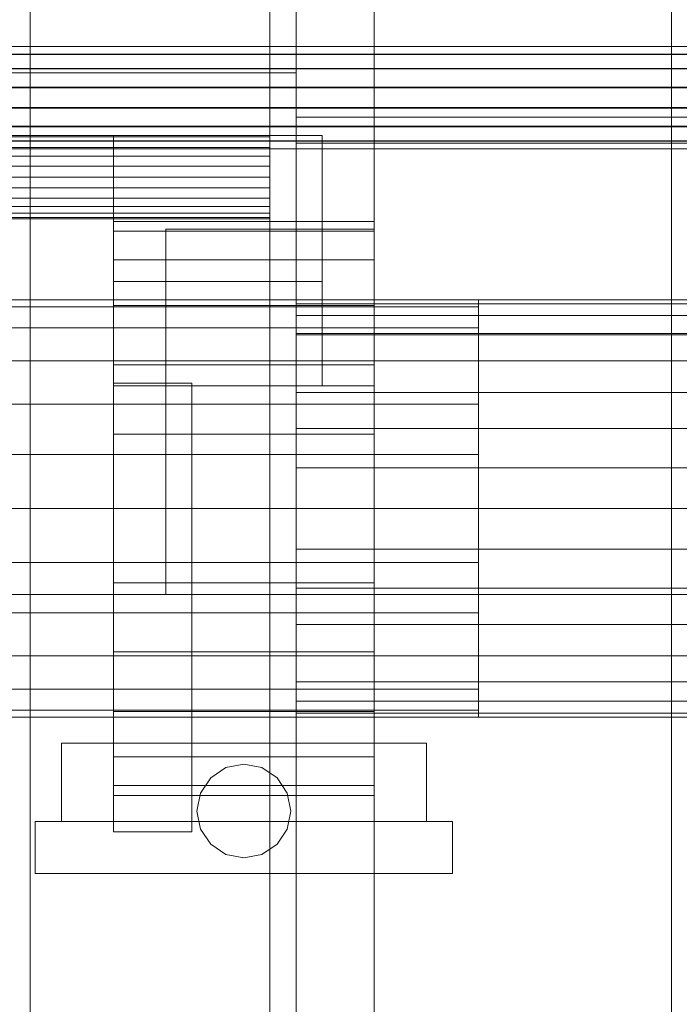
# Model space of a CAD drawing. Header units: millimetres. Extents: x -4395 to 65662, y -65530 to 6847.
# Tile 388 of 656: x 1272 to 1398, y -34729 to -34540. Entities that reach past the tile are written whole.
import ezdxf

# ---------------------------------------------------------------- set-up
doc = ezdxf.new("R2010")
doc.units = ezdxf.units.MM
doc.layers.add('frontal_C03', color=7, linetype='Continuous', lineweight=0)
doc.layers.add('frontal_secador', color=7, linetype='Continuous', lineweight=0)

msp = doc.modelspace()

# ---------------------------------------------------------------- linework, layer by layer
at = {"layer": 'frontal_C03'}
for p, q in [((1274, -32645.272), (1274, -35234.965)), ((1274, -35335.139), (1274, -32745.445)), ((1516, -34544.938), (-1476, -34544.938)), ((1516, -34544.965), (-1476, -34544.965)), ((1516, -34546.407), (-1476, -34546.407)), ((1516, -34546.483), (-1476, -34546.483)), ((1516, -34549.147), (-1476, -34549.147)), ((1516, -34549.26), (-1476, -34549.26)), ((1516, -34552.742), (-1476, -34552.742)), ((-1476, -34552.875), (1516, -34552.875)), ((1516, -34556.643), (-1476, -34556.643)), ((1516, -34556.777), (-1476, -34556.777)), ((1516, -34560.258), (-1476, -34560.258)), ((1516, -34560.371), (-1476, -34560.371)), ((1516, -34563.036), (-1476, -34563.036)), ((1516, -34563.112), (-1476, -34563.112)), ((1516, -34564.554), (-1476, -34564.554)), ((1516, -34564.58), (-1476, -34564.58))]:
    msp.add_line(p, q, dxfattribs=at)
at = {"layer": 'frontal_secador'}
for p, q in [((1340, -36000), (1340, -33000)), ((1320, -35980), (1320, -33075)), ((1325, -36000), (1325, -33075)), ((1325, -34600), (1325, -33075)), ((1325, -35980), (1325, -33075)), ((1397, -35940), (1397, -33075)), ((1325, -34558.5), (1325, -34508.5)), ((1255, -34550), (1320, -34550)), ((1320, -34550), (1325, -34550)), ((1320, -35200), (1320, -34550)), ((1325, -35200), (1325, -34550)), ((1325, -34558.5), (2125, -34558.5)), ((1325, -34563.5), (1325, -34558.5)), ((1320, -34562), (-1320, -34562)), ((1320, -34562.273), (-1320, -34562.273)), ((1290, -34562), (1330, -34562)), ((1290, -34590), (1290, -34562)), ((1320, -34562.273), (1320, -34562)), ((1320, -34563.072), (1320, -34562.273)), ((1330, -34590), (1330, -34562)), ((1320, -34563.072), (-1320, -34563.072)), ((1320, -34564.343), (-1320, -34564.343)), ((1320, -34564.343), (1320, -34563.072)), ((1320, -34566), (1320, -34564.343)), ((1325, -34563.5), (2125, -34563.5)), ((1320, -34566), (-1320, -34566)), ((1320, -34567.929), (1320, -34566)), ((1320, -34567.929), (-1320, -34567.929)), ((1320, -34570), (1320, -34567.929)), ((-1320, -34570), (1320, -34570)), ((1320, -34572.071), (1320, -34570)), ((1320, -34572.071), (-1320, -34572.071)), ((1320, -34572.071), (1320, -34574)), ((1320, -34574), (-1320, -34574)), ((1320, -34575.657), (-1320, -34575.657)), ((1320, -34574), (1320, -34575.657)), ((1320, -34575.657), (1320, -34576.928)), ((1320, -34576.928), (-1320, -34576.928)), ((1320, -34576.928), (1320, -34577.727)), ((1320, -34577.727), (-1320, -34577.727)), ((1320, -34578), (-1320, -34578)), ((1290, -34580.374), (1290, -34578.5)), ((1340, -34578.5), (1290, -34578.5)), ((1320, -34577.727), (1320, -34578)), ((1340, -34580.374), (1340, -34578.5)), ((1290, -34585.869), (1290, -34580.374)), ((1340, -34580.374), (1290, -34580.374)), ((1300, -34580), (1340, -34580)), ((1300, -34610), (1300, -34580)), ((1340, -34610), (1340, -34580)), ((1340, -34585.869), (1340, -34580.374)), ((1290, -34594.609), (1290, -34585.869)), ((1340, -34585.869), (1290, -34585.869)), ((1340, -34594.609), (1340, -34585.869)), ((1290, -34590), (1330, -34590)), ((1290, -34610), (1290, -34590)), ((1330, -34610), (1330, -34590)), ((1360, -34593.5), (-1360, -34593.5)), ((1290, -34606), (1290, -34594.609)), ((1340, -34594.609), (1290, -34594.609)), ((1325, -34594.269), (1325, -34593.5)), ((1430, -34593.5), (1325, -34593.5)), ((1325, -34596.545), (1325, -34594.269)), ((1430, -34594.269), (1325, -34594.269)), ((1340, -34606), (1340, -34594.609)), ((1360, -34594.863), (1360, -34593.5)), ((1360, -34594.863), (-1360, -34594.863)), ((1325, -34600.241), (1325, -34596.545)), ((1430, -34596.545), (1325, -34596.545)), ((1360, -34598.859), (1360, -34594.863)), ((1360, -34598.859), (-1360, -34598.859)), ((1325, -34600), (1400, -34600)), ((1325, -34605.216), (1325, -34600.241)), ((1430, -34600.241), (1325, -34600.241)), ((1360, -34605.216), (1360, -34598.859)), ((1360, -34605.216), (-1360, -34605.216)), ((1325, -34611.277), (1325, -34605.216)), ((1430, -34605.216), (1325, -34605.216)), ((1360, -34613.5), (1360, -34605.216)), ((1290, -34619.265), (1290, -34606)), ((1340, -34606), (1290, -34606)), ((1340, -34619.265), (1340, -34606)), ((1290, -34609.5), (1305, -34609.5)), ((1290, -34695.5), (1290, -34609.5)), ((1305, -34695.5), (1305, -34609.5)), ((1290, -34610), (1330, -34610)), ((1300, -34610), (1340, -34610)), ((1300, -34650), (1300, -34610)), ((1325, -34618.193), (1325, -34611.277)), ((1430, -34611.277), (1325, -34611.277)), ((1340, -34650), (1340, -34610)), ((1360, -34613.5), (-1360, -34613.5)), ((1360, -34623.147), (1360, -34613.5)), ((1325, -34625.696), (1325, -34618.193)), ((1430, -34618.193), (1325, -34618.193)), ((1290, -34633.5), (1290, -34619.265)), ((1340, -34619.265), (1290, -34619.265)), ((1340, -34633.5), (1340, -34619.265)), ((1360, -34623.147), (-1360, -34623.147)), ((1360, -34633.5), (1360, -34623.147)), ((1325, -34633.5), (1325, -34625.696)), ((1430, -34625.696), (1325, -34625.696)), ((-1360, -34633.5), (1360, -34633.5)), ((1290, -34633.5), (1290, -34647.735)), ((1290, -34633.5), (1340, -34633.5)), ((1325, -34633.5), (1325, -34641.304)), ((1325, -34633.5), (1430, -34633.5)), ((1340, -34647.735), (1340, -34633.5)), ((1360, -34643.853), (1360, -34633.5)), ((1325, -34641.304), (1325, -34648.807)), ((1430, -34641.304), (1325, -34641.304)), ((1360, -34643.853), (-1360, -34643.853)), ((1360, -34643.853), (1360, -34653.5)), ((1290, -34647.735), (1290, -34661)), ((1340, -34647.735), (1290, -34647.735)), ((1325, -34648.807), (1325, -34655.723)), ((1430, -34648.807), (1325, -34648.807)), ((1340, -34647.735), (1340, -34661)), ((-1400, -34650), (1400, -34650)), ((1250, -34650), (1400, -34650)), ((1300, -34650), (1340, -34650)), ((1360, -34653.5), (-1360, -34653.5)), ((1360, -34653.5), (1360, -34661.784)), ((1325, -34655.723), (1325, -34661.784)), ((1430, -34655.723), (1325, -34655.723)), ((1360, -34661.784), (-1360, -34661.784)), ((1290, -34661), (1290, -34672.391)), ((1340, -34661), (1290, -34661)), ((1325, -34661.784), (1325, -34666.759)), ((1430, -34661.784), (1325, -34661.784)), ((1340, -34661), (1340, -34672.391)), ((1360, -34661.784), (1360, -34668.141)), ((1360, -34668.141), (-1360, -34668.141)), ((1325, -34666.759), (1325, -34670.455)), ((1430, -34666.759), (1325, -34666.759)), ((1360, -34668.141), (1360, -34672.137)), ((1325, -34670.455), (1325, -34672.731)), ((1430, -34670.455), (1325, -34670.455)), ((1360, -34672.137), (-1360, -34672.137)), ((1360, -34673.5), (-1360, -34673.5)), ((1290, -34672.391), (1290, -34681.131)), ((1340, -34672.391), (1290, -34672.391)), ((1325, -34672.731), (1325, -34673.5)), ((1430, -34672.731), (1325, -34672.731)), ((1430, -34673.5), (1325, -34673.5)), ((1340, -34672.391), (1340, -34681.131)), ((1360, -34672.137), (1360, -34673.5)), ((1280, -34678.5), (1350, -34678.5)), ((1280, -34693.5), (1280, -34678.5)), ((1350, -34693.5), (1350, -34678.5)), ((1290, -34681.131), (1290, -34686.626)), ((1340, -34681.131), (1290, -34681.131)), ((1340, -34681.131), (1340, -34686.626)), ((1308.636, -34685.136), (1311.556, -34683.185)), ((1311.556, -34683.185), (1315, -34682.5)), ((1315, -34682.5), (1318.444, -34683.185)), ((1318.444, -34683.185), (1321.364, -34685.136)), ((1306.685, -34688.056), (1308.636, -34685.136)), ((1321.364, -34685.136), (1323.315, -34688.056)), ((1290, -34686.626), (1290, -34688.5)), ((1340, -34686.626), (1290, -34686.626)), ((1340, -34686.626), (1340, -34688.5)), ((1340, -34688.5), (1290, -34688.5)), ((1306, -34691.5), (1306.685, -34688.056)), ((1323.315, -34688.056), (1324, -34691.5)), ((1306.685, -34694.944), (1306, -34691.5)), ((1324, -34691.5), (1323.315, -34694.944)), ((1275, -34693.5), (1355, -34693.5)), ((1275, -34703.5), (1275, -34693.5)), ((1280, -34693.5), (1350, -34693.5)), ((1355, -34703.5), (1355, -34693.5)), ((1290, -34695.5), (1305, -34695.5)), ((1308.636, -34697.864), (1306.685, -34694.944)), ((1323.315, -34694.944), (1321.364, -34697.864)), ((1311.556, -34699.815), (1308.636, -34697.864)), ((1321.364, -34697.864), (1318.444, -34699.815)), ((1315, -34700.5), (1311.556, -34699.815)), ((1318.444, -34699.815), (1315, -34700.5)), ((1275, -34703.5), (1355, -34703.5))]:
    msp.add_line(p, q, dxfattribs=at)

doc.saveas('drawing.dxf')
